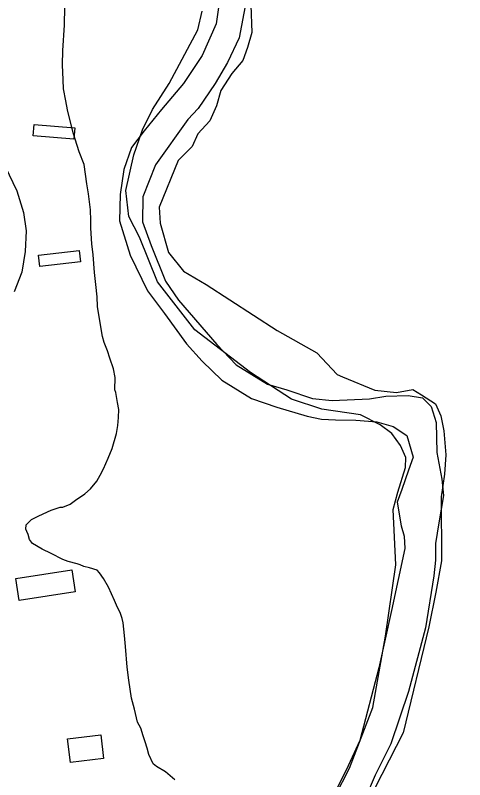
# Model space of a CAD drawing. Extents: x 3192986 to 3230865, y 867483 to 892886.
# Drawn here: x 3218496 to 3219046, y 888507 to 889442 of the extents above; entities that cross this region are included whole.
import ezdxf

# ---------------------------------------------------------------- set-up
doc = ezdxf.new("R2010")
doc.units = 0
for name, color, linetype in [('V-BLDG-OTLN', 7, 'Continuous'), ('V-ROAD-CNTR', 7, 'Continuous'), ('V-SITE-VEGE', 7, 'Continuous'), ('V-TOPO-SHOR', 7, 'Continuous')]:
    doc.layers.add(name, color=color, linetype=linetype)

msp = doc.modelspace()

# ---------------------------------------------------------------- linework, layer by layer
at = {"layer": 'V-BLDG-OTLN'}
for points in [[(3218519.412924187, 889308.3483556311), (3218569.2528245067, 889304.3523636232), (3218568.1348267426, 889290.3973915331), (3218518.2949264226, 889294.3923835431)], [(3218524.812913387, 889148.690674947), (3218574.4968140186, 889154.3016637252), (3218576.068810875, 889140.3906915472), (3218526.384910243, 889134.7787027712)], [(3218569.573823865, 888737.0844981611), (3218501.196960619, 888726.6755189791), (3218497.120968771, 888753.4504654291), (3218565.497832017, 888763.8594446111)], [(3218604.522753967, 888533.4719053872), (3218563.858835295, 888528.3639156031), (3218560.224842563, 888557.2908577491), (3218600.888761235, 888562.3998475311)]]:
    msp.add_lwpolyline(points, close=True, dxfattribs=at)
at = {"layer": 'V-ROAD-CNTR'}
msp.add_lwpolyline([(3218484.057994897, 889257.177457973), (3218498.143966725, 889227.276517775), (3218506.4829500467, 889201.0225702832), (3218509.615943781, 889178.3156156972), (3218508.661945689, 889152.9816663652), (3218504.273954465, 889127.815716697), (3218495.080972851, 889103.989764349)], dxfattribs=at)
at = {"layer": 'V-SITE-VEGE'}
for p, q in [((3218746.236000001, 889459.8649999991), (3218742.117000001, 889431.4369999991)), ((3218778.992, 889459.6269999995), (3218770.537, 889414.5239999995)), ((3218556.610000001, 889430.0109999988), (3218556.984000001, 889452.327999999)), ((3218554.410000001, 889398.797999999), (3218556.610000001, 889430.0109999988)), ((3218742.117000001, 889431.4369999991), (3218725.135000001, 889392.7189999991)), ((3218770.537, 889414.5239999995), (3218756.089, 889384.0849999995)), ((3218554.115000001, 889381.501999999), (3218554.410000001, 889398.797999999)), ((3218725.135000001, 889392.7189999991), (3218702.095000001, 889358.5769999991)), ((3218756.089, 889384.0849999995), (3218741.202, 889358.5419999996)), ((3218554.924000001, 889363.0739999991), (3218554.115000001, 889381.501999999)), ((3218555.295000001, 889351.9069999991), (3218554.924000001, 889363.0739999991)), ((3218702.095000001, 889358.5769999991), (3218675.453000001, 889326.6789999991)), ((3218741.202, 889358.5419999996), (3218720.304, 889328.1089999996)), ((3218558.397000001, 889337.3429999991), (3218555.295000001, 889351.9069999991)), ((3218560.441000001, 889326.1469999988), (3218558.397000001, 889337.3429999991)), ((3218675.453000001, 889326.6789999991), (3218654.1090000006, 889300.6209999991)), ((3218720.304, 889328.1089999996), (3218707.592, 889314.3849999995)), ((3218567.224000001, 889298.131999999), (3218560.441000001, 889326.1469999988)), ((3218707.592, 889314.3849999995), (3218668.074, 889259.0929999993)), ((3218654.109000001, 889300.6209999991), (3218638.7860000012, 889280.0769999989)), ((3218574.650000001, 889275.126999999), (3218567.224000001, 889298.131999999)), ((3218638.7860000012, 889280.0769999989), (3218629.289000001, 889253.4019999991)), ((3218580.524000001, 889259.4029999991), (3218574.650000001, 889275.126999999)), ((3218584.034000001, 889235.903999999), (3218580.524000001, 889259.4029999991)), ((3218629.289000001, 889253.4019999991), (3218624.8240000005, 889223.0029999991)), ((3218668.074, 889259.0929999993), (3218652.648, 889220.0399999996)), ((3218586.060000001, 889223.5929999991), (3218584.034000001, 889235.903999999)), ((3218588.5190000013, 889204.0179999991), (3218586.060000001, 889223.5929999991)), ((3218624.824000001, 889223.0029999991), (3218623.759000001, 889190.675999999)), ((3218652.648, 889220.0399999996), (3218652.032, 889189.5759999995)), ((3218588.861000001, 889191.177999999), (3218588.5190000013, 889204.0179999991)), ((3218588.704000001, 889181.692999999), (3218588.861000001, 889191.177999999)), ((3218623.759000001, 889190.675999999), (3218637.092000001, 889148.533999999)), ((3218652.032, 889189.5759999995), (3218662.565, 889160.3799999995)), ((3218590.057000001, 889162.6959999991), (3218588.704000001, 889181.692999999)), ((3218591.505000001, 889149.2799999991), (3218590.057000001, 889162.6959999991)), ((3218662.565, 889160.3799999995), (3218680.2430000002, 889117.0239999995)), ((3218593.371000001, 889127.4829999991), (3218591.505000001, 889149.2799999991)), ((3218637.092000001, 889148.533999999), (3218657.996000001, 889105.226999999)), ((3218594.801000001, 889112.949999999), (3218593.371000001, 889127.4829999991)), ((3218596.779000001, 889097.8479999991), (3218594.801000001, 889112.949999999)), ((3218680.2430000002, 889117.0239999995), (3218695.974, 889093.6659999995)), ((3218657.996000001, 889105.226999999), (3218679.0530000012, 889077.207999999)), ((3218597.139000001, 889086.1209999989), (3218596.779000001, 889097.8479999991)), ((3218695.974, 889093.6659999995), (3218742.904, 889039.5209999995)), ((3218601.180000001, 889060.9429999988), (3218597.139000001, 889086.1209999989)), ((3218679.0530000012, 889077.207999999), (3218706.099000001, 889040.3509999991)), ((3218603.214000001, 889049.189999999), (3218601.180000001, 889060.9429999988)), ((3218605.323000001, 889041.900999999), (3218603.214000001, 889049.189999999)), ((3218609.061000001, 889031.7919999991), (3218605.323000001, 889041.900999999)), ((3218706.099000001, 889040.3509999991), (3218725.295000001, 889019.1209999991)), ((3218742.904, 889039.5209999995), (3218766.7200000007, 889014.7829999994)), ((3218612.258000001, 889022.8089999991), (3218609.061000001, 889031.7919999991)), ((3218616.503000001, 889009.9029999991), (3218612.258000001, 889022.8089999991)), ((3218725.295000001, 889019.1209999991), (3218749.138000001, 888995.8369999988)), ((3218618.559000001, 888999.263999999), (3218616.503000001, 889009.9029999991)), ((3218766.72, 889014.7829999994), (3218805.22, 888991.0469999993)), ((3218618.3030000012, 888984.2009999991), (3218618.559000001, 888999.263999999)), ((3218749.138000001, 888995.8369999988), (3218785.369000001, 888973.386999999)), ((3218805.22, 888991.0469999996), (3218828.6040000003, 888983.8909999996)), ((3218619.362000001, 888980.8359999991), (3218618.3030000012, 888984.2009999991)), ((3218828.6040000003, 888983.8909999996), (3218860.0470000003, 888973.3789999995)), ((3218621.388000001, 888968.5229999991), (3218619.362000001, 888980.8359999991)), ((3218785.369000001, 888973.386999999), (3218816.601000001, 888962.7719999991)), ((3218860.0470000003, 888973.3789999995), (3218884.244, 888971.2019999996)), ((3218884.244, 888971.2019999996), (3218930.038, 888973.0309999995)), ((3218930.038, 888973.0309999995), (3218949.852, 888976.2359999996)), ((3218949.852, 888976.2359999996), (3218977.015, 888977.1269999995)), ((3218977.015, 888977.1269999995), (3218994.546, 888974.3369999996)), ((3218994.546, 888974.3369999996), (3219005.492, 888963.5439999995)), ((3218622.922000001, 888960.1259999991), (3218621.388000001, 888968.5229999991)), ((3218816.601000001, 888962.7719999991), (3218853.549000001, 888951.9569999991)), ((3219005.492, 888963.5439999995), (3219011.6140000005, 888944.0969999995)), ((3218622.752000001, 888950.084999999), (3218622.922000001, 888960.1259999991)), ((3218622.035000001, 888940.6109999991), (3218622.752000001, 888950.084999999)), ((3218853.549000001, 888951.9569999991), (3218871.166000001, 888948.020999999)), ((3218871.166000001, 888948.020999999), (3218888.105000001, 888947.2159999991)), ((3218888.105000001, 888947.2159999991), (3218912.959000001, 888947.108999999)), ((3218912.959000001, 888947.108999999), (3218939.028000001, 888944.900999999)), ((3218939.028000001, 888944.900999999), (3218958.693000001, 888939.162999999)), ((3219011.614, 888944.0969999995), (3219012.24, 888907.2669999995)), ((3218620.192000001, 888930.5959999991), (3218622.035000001, 888940.6109999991)), ((3218958.693000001, 888939.162999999), (3218975.569000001, 888928.2699999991)), ((3218614.859000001, 888912.270999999), (3218620.192000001, 888930.5959999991)), ((3218975.569000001, 888928.2699999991), (3218983.339000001, 888901.7209999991)), ((3218610.200000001, 888900.6299999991), (3218614.859000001, 888912.270999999)), ((3219012.24, 888907.2669999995), (3219018.4560000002, 888874.9189999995)), ((3218604.395000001, 888887.3319999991), (3218610.200000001, 888900.6299999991)), ((3218983.339000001, 888901.7209999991), (3218977.664000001, 888885.9029999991)), ((3218596.330000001, 888872.3999999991), (3218600.359000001, 888879.5889999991)), ((3218600.359000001, 888879.5889999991), (3218604.3950000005, 888887.3319999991)), ((3218977.664000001, 888885.9029999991), (3218969.3570000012, 888862.1209999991)), ((3218588.362000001, 888863.0489999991), (3218596.330000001, 888872.3999999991)), ((3219018.4560000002, 888874.9189999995), (3219020.41, 888855.0229999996)), ((3218581.562000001, 888857.023999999), (3218588.362000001, 888863.0489999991)), ((3218969.3570000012, 888862.1209999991), (3218963.584000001, 888846.6179999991)), ((3218570.274000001, 888849.400999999), (3218581.562000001, 888857.023999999)), ((3219020.41, 888855.0229999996), (3219014.745, 888821.3149999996)), ((3218540.490000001, 888837.067999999), (3218551.156000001, 888840.792999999)), ((3218551.156000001, 888840.792999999), (3218554.502000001, 888840.7379999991)), ((3218554.502000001, 888840.7379999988), (3218563.495000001, 888844.491999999)), ((3218563.495000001, 888844.491999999), (3218570.274000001, 888849.400999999)), ((3218963.584000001, 888846.6179999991), (3218968.716000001, 888817.824999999)), ((3218525.304000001, 888830.067999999), (3218540.490000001, 888837.067999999)), ((3218509.493000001, 888819.172999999), (3218516.305000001, 888825.7549999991)), ((3218516.305000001, 888825.7549999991), (3218525.304000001, 888830.067999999)), ((3218509.399000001, 888813.5939999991), (3218509.493000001, 888819.172999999)), ((3218510.468000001, 888810.785999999), (3218509.399000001, 888813.5939999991)), ((3218968.716000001, 888817.824999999), (3218972.351000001, 888805.0739999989)), ((3219014.745, 888821.3149999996), (3219010.682, 888796.1079999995)), ((3218512.086000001, 888807.410999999), (3218510.468000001, 888810.785999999)), ((3218513.657000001, 888801.243999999), (3218512.086000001, 888807.410999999)), ((3218972.351000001, 888805.0739999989), (3218973.140000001, 888790.1889999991)), ((3218517.478000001, 888796.158999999), (3218513.657000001, 888801.243999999)), ((3218529.080000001, 888789.2679999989), (3218517.478000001, 888796.158999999)), ((3219010.682, 888796.1079999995), (3219010.5490000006, 888775.8309999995)), ((3218540.156000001, 888784.0579999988), (3218529.080000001, 888789.2679999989)), ((3218973.140000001, 888790.1889999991), (3218956.6780000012, 888714.435999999)), ((3218554.539000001, 888776.5619999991), (3218540.156000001, 888784.0579999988)), ((3218561.195000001, 888774.216999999), (3218554.539000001, 888776.5619999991)), ((3219010.549, 888775.8309999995), (3219008.663, 888756.5139999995)), ((3218572.305000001, 888771.238999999), (3218561.195000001, 888774.216999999)), ((3218575.635000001, 888770.067999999), (3218572.305000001, 888771.238999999)), ((3218580.069000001, 888768.3189999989), (3218575.635000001, 888770.067999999)), ((3218587.295000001, 888766.5229999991), (3218580.069000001, 888768.3189999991)), ((3218596.7320000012, 888763.5739999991), (3218587.295000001, 888766.5229999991)), ((3218599.466000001, 888760.1799999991), (3218596.7320000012, 888763.5739999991)), ((3218604.373000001, 888753.398999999), (3218599.466000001, 888760.1799999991)), ((3218610.333000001, 888742.6959999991), (3218604.373000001, 888753.398999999)), ((3219008.663, 888756.5139999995), (3218998.341, 888693.1409999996)), ((3218617.869000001, 888726.3859999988), (3218610.333000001, 888742.6959999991)), ((3218621.634000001, 888717.949999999), (3218617.869000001, 888726.3859999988)), ((3218624.878000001, 888711.7569999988), (3218621.634000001, 888717.949999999)), ((3218626.987000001, 888704.4679999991), (3218624.878000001, 888711.7569999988)), ((3218956.6780000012, 888714.435999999), (3218941.251000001, 888644.385999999)), ((3218628.576000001, 888699.417999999), (3218626.987000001, 888704.4679999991)), ((3218629.987000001, 888683.768999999), (3218628.576000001, 888699.417999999)), ((3218998.341, 888693.1409999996), (3218977.478, 888615.4869999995)), ((3218631.435000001, 888670.3509999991), (3218629.9870000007, 888683.768999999)), ((3218633.246000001, 888645.2069999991), (3218631.435000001, 888670.3509999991)), ((3218635.204000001, 888628.9909999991), (3218633.246000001, 888645.2069999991)), ((3218941.251000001, 888644.385999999), (3218918.012000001, 888555.2279999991)), ((3218638.743000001, 888607.167999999), (3218635.204000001, 888628.9909999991)), ((3218642.423000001, 888593.711999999), (3218638.743000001, 888607.167999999)), ((3218977.478, 888615.4869999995), (3218955.912, 888551.4679999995)), ((3218646.066000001, 888578.0249999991), (3218642.423000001, 888593.711999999)), ((3218649.849000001, 888570.7069999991), (3218646.066000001, 888578.0249999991)), ((3218653.038000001, 888561.165999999), (3218649.849000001, 888570.7069999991)), ((3218655.147000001, 888553.876999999), (3218653.038000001, 888561.165999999)), ((3218657.801000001, 888546.0189999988), (3218655.147000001, 888553.876999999)), ((3218918.012000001, 888555.2279999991), (3218903.973000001, 888524.3649999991)), ((3218955.912, 888551.4679999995), (3218936.958, 888512.8899999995)), ((3218659.904000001, 888538.170999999), (3218657.801000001, 888546.0189999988)), ((3218665.295000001, 888526.9189999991), (3218659.904000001, 888538.170999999)), ((3218669.143000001, 888523.5049999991), (3218665.295000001, 888526.9189999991)), ((3218680.196000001, 888517.180999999), (3218669.143000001, 888523.5049999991)), ((3218903.973000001, 888524.3649999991), (3218889.5470000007, 888495.381999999)), ((3218691.755000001, 888507.4999999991), (3218680.196000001, 888517.180999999)), ((3218936.958, 888512.8899999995), (3218893.485, 888414.2929999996))]:
    msp.add_line(p, q, dxfattribs=at)
at = {"layer": 'V-TOPO-SHOR'}
for points in [[(3218784.851352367, 889454.1393835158), (3218785.8524604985, 889421.0108121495), (3218780.3727900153, 889402.5178217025), (3218774.9190009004, 889386.6740817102), (3218761.517460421, 889370.907985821), (3218748.064157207, 889349.8433890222), (3218742.584486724, 889331.3503985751), (3218734.4555657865, 889312.883289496), (3218719.7294000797, 889297.1301342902), (3218712.950985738, 889281.299334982), (3218695.562628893, 889264.2474359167), (3218672.487550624, 889207.5085427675), (3218673.6180655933, 889187.626223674), (3218683.8656689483, 889151.7578170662), (3218702.190430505, 889129.0580186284), (3218729.852272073, 889112.8907615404), (3218816.7340283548, 889056.4024168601), (3218865.4863480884, 889029.4311070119), (3218890.3954137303, 889002.6927294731), (3218896.992658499, 888999.9787755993), (3218936.5761271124, 888983.6950523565), (3218963.042750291, 888980.7869882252), (3218982.9509507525, 888984.56675365), (3218993.483249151, 888977.8401020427), (3219010.5998516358, 888967.0748713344), (3219017.0806302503, 888952.439290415), (3219020.873336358, 888933.8557151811), (3219023.2378917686, 888904.6880788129), (3219021.6803342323, 888880.857765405), (3219017.4347041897, 888853.0794576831), (3219017.995829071, 888774.913628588), (3219010.9974231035, 888736.5642004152), (3219002.6355698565, 888694.2538372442), (3218970.9010026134, 888564.738200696), (3218927.6847915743, 888480.3762880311)], [(3218870.454152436, 888453.1156076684), (3218905.567323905, 888521.6596617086), (3218934.1091319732, 888595.5669200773), (3218949.5340946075, 888682.8498375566), (3218962.3098067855, 888770.1586364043), (3218958.995905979, 888837.7533450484), (3218964.50145783, 888858.8955859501), (3218974.0714701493, 888889.2713813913), (3218974.1879363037, 888901.1930084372), (3218967.707157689, 888915.8285893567), (3218957.2525033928, 888930.5029923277), (3218942.7851513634, 888941.2423416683), (3218919.0583634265, 888953.3969010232), (3218871.4365586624, 888960.4858917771), (3218834.463518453, 888972.7698579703), (3218784.438336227, 889005.0526094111), (3218716.0625110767, 889057.3859088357), (3218670.2700182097, 889116.122342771), (3218648.2819573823, 889170.651968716), (3218635.2815781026, 889195.9492548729), (3218631.6182788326, 889227.7790823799), (3218641.31769799, 889271.4011300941), (3218652.2123355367, 889301.7639848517), (3218664.3798355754, 889326.8153980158), (3218684.5597903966, 889358.4122932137), (3218719.6470804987, 889424.3070967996), (3218725.1655730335, 889446.7739629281)]]:
    msp.add_lwpolyline(points, dxfattribs=at)
msp.add_spline([(3223060.542, 888806.2369999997), (3223107.965, 888895.9989999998), (3223093.977, 888954.9349999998), (3223024.145, 888980.6519999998), (3222993.295, 889037.9389999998), (3222926.944, 889043.9769999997), (3222877.598, 888992.1409999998), (3222820.537, 888970.9569999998), (3222780.904, 889024.0329999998), (3222705.622, 889066.4449999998), (3222585.928, 889033.8789999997), (3222517.69, 889048.2089999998), (3222447.769, 889076.3729999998), (3222411.934, 889129.6159999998), (3222393.254, 889187.6029999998), (3222321.366, 889219.0979999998), (3222259.829, 889214.0389999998), (3222191.2800000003, 889233.7779999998), (3222148.372, 889285.7259999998), (3222156.556, 889350.1659999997), (3222151.5640000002, 889411.4459999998), (3222023.586, 889505.4519999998), (3221949.427, 889616.2279999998), (3221875.083, 889655.0419999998), (3221811.322, 889653.2469999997), (3221748.4450000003, 889653.3289999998), (3221534.921, 889714.3349999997), (3221410.3680000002, 889690.9319999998), (3221342.909, 889691.7419999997), (3221275.83, 889738.4879999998), (3221208.5100000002, 889757.7239999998), (3221093.078, 889698.2709999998), (3221030.657, 889691.3349999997), (3220958.9590000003, 889716.8409999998), (3220838.5300000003, 889699.7279999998), (3220775.418, 889697.5529999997), (3220709.324, 889703.6579999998), (3220573.129, 889736.5089999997), (3220509.738, 889736.4569999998), (3220369.5810000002, 889785.5679999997), (3220301.809, 889830.7609999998), (3220300.117, 889955.2089999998), (3220278.464, 890014.0679999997), (3220236.63, 890068.2169999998), (3220177.687, 890119.5539999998), (3220156.2460000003, 890176.5469999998), (3220108.399, 890226.3849999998), (3220033.207, 890272.6639999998), (3219890.3000000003, 890364.9739999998), (3219822.008, 890384.7799999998), (3219712.595, 890309.6029999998), (3219596.452, 890269.7279999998), (3219549.7290000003, 890206.7719999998), (3219493.1550000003, 890162.6589999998), (3219432.633, 890152.6499999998), (3219167.873, 890157.4839999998), (3219106.859, 890145.1509999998), (3219057.666, 890084.2969999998), (3219023.623, 890009.5499999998), (3218998.941, 889874.6599999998), (3218974.296, 889800.7149999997), (3218954.96, 889594.7569999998), (3218900.654, 889549.3129999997), (3218786.353, 889499.2129999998)], degree=3, dxfattribs=at)

doc.saveas('drawing.dxf')
